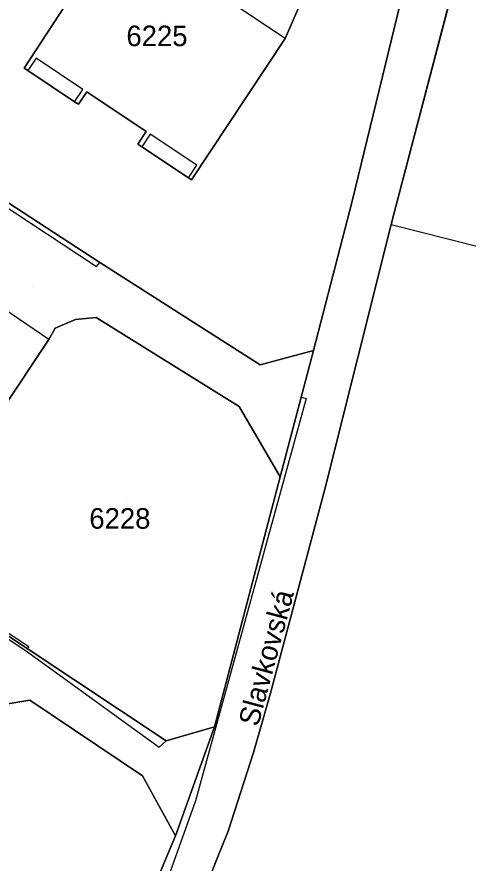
# Model space of a CAD drawing. Extents: x -266199 to -261993, y -1239047 to -1235108.
# Drawn here: x -263778.3 to -263734.4, y -1236358.3 to -1236276 of the extents above; entities that cross this region are included whole.
import ezdxf

# ---------------------------------------------------------------- set-up
doc = ezdxf.new("R2010")
doc.units = 0
for name, color, linetype in [('body_kn', 7, 'Continuous'), ('kladpar_druhypozemkov', 7, 'Continuous'), ('kladpar_hranice', 7, 'Continuous'), ('kladpar_parcelnecisla', 7, 'Continuous'), ('kladpar_plochy', 7, 'Continuous'), ('popisy', 7, 'Continuous'), ('tarchy_linie', 7, 'Continuous'), ('zappar_hrandruhpozemk', 7, 'Continuous')]:
    doc.layers.add(name, color=color, linetype=linetype)

msp = doc.modelspace()

# ---------------------------------------------------------------- linework, layer by layer
at = {"layer": 'body_kn'}
for p, q in [((-263752.18, -1236278.07), (-263752.18, -1236278.07)), ((-263752.18, -1236278.07), (-263752.18, -1236278.07)), ((-263776.4, -1236279.99), (-263776.4, -1236279.99)), ((-263777.59, -1236280.96), (-263777.59, -1236280.96)), ((-263777.22, -1236281.21), (-263777.22, -1236281.21)), ((-263777.22, -1236281.21), (-263777.22, -1236281.21)), ((-263771.87, -1236283.04), (-263771.87, -1236283.04)), ((-263771.49, -1236283.27), (-263771.49, -1236283.27)), ((-263772.68, -1236284.24), (-263772.68, -1236284.24)), ((-263772.3, -1236284.49), (-263772.3, -1236284.49)), ((-263765.69, -1236287.14), (-263765.69, -1236287.14)), ((-263765.32, -1236287.39), (-263765.32, -1236287.39)), ((-263766.51, -1236288.37), (-263766.51, -1236288.37)), ((-263766.13, -1236288.62), (-263766.13, -1236288.62)), ((-263766.13, -1236288.62), (-263766.13, -1236288.62)), ((-263760.78, -1236290.42), (-263760.78, -1236290.42)), ((-263761.6, -1236291.64), (-263761.6, -1236291.64)), ((-263761.29, -1236291.85), (-263761.29, -1236291.85)), ((-263745.67, -1236293.91), (-263745.67, -1236293.91)), ((-263741.58, -1236295.05), (-263741.58, -1236295.05)), ((-263741.86, -1236296.2), (-263741.86, -1236296.2)), ((-263741.86, -1236296.2), (-263741.86, -1236296.2)), ((-263770.22, -1236299.9), (-263770.22, -1236299.9)), ((-263770.53, -1236300.26), (-263770.53, -1236300.26)), ((-263772.57, -1236305.43), (-263772.57, -1236305.43)), ((-263770.56, -1236305.23), (-263770.56, -1236305.23)), ((-263774.56, -1236306.29), (-263774.56, -1236306.29)), ((-263775.19, -1236307.37), (-263775.19, -1236307.37)), ((-263775.19, -1236307.37), (-263775.19, -1236307.37)), ((-263749.42, -1236308.46), (-263749.42, -1236308.46)), ((-263754.6, -1236309.83), (-263754.6, -1236309.83)), ((-263750.61, -1236312.98), (-263750.61, -1236312.98)), ((-263750.12, -1236313.11), (-263750.12, -1236313.11)), ((-263756.67, -1236313.9), (-263756.67, -1236313.9)), ((-263752.65, -1236320.75), (-263752.65, -1236320.75)), ((-263748.31, -1236321.94), (-263748.31, -1236321.94)), ((-263777.48, -1236337.61), (-263777.48, -1236337.61)), ((-263777.28, -1236337.44), (-263777.28, -1236337.44)), ((-263777.28, -1236337.44), (-263777.28, -1236337.44)), ((-263777.12, -1236337.3), (-263777.12, -1236337.3)), ((-263753.6, -1236341.79), (-263753.6, -1236341.79)), ((-263777.02, -1236342.49), (-263777.02, -1236342.49)), ((-263759.07, -1236345.06), (-263759.07, -1236345.06)), ((-263759.07, -1236345.06), (-263759.07, -1236345.06)), ((-263763.77, -1236346.42), (-263763.77, -1236346.42)), ((-263764.45, -1236347.05), (-263764.45, -1236347.05)), ((-263755.27, -1236347.57), (-263755.27, -1236347.57)), ((-263766.07, -1236349.83), (-263766.07, -1236349.83)), ((-263760.91, -1236352.26), (-263760.91, -1236352.26)), ((-263762.85, -1236355.68), (-263762.85, -1236355.68)), ((-263762.85, -1236355.68), (-263762.85, -1236355.68)), ((-263757.74, -1236355.23), (-263757.74, -1236355.23)), ((-263758.83, -1236357.94), (-263758.83, -1236357.94))]:
    msp.add_line(p, q, dxfattribs=at)
at = {"layer": 'kladpar_druhypozemkov'}
for p, q in [((-263764, -1236276.23), (-263764, -1236276.23)), ((-263776.81, -1236302.21), (-263776.81, -1236302.21)), ((-263767.64, -1236323.19), (-263767.64, -1236323.19))]:
    msp.add_line(p, q, dxfattribs=at)
at = {"layer": 'kladpar_hranice'}
for p, q in [((-263777.22, -1236281.21), (-263772.68, -1236284.24)), ((-263772.68, -1236284.24), (-263777.22, -1236281.21)), ((-263766.13, -1236288.62), (-263761.6, -1236291.64)), ((-263761.6, -1236291.64), (-263766.13, -1236288.62))]:
    msp.add_line(p, q, dxfattribs=at)
for points in [[(-263796.75, -1236282.5), (-263788.43, -1236266.89), (-263783.8, -1236258.27), (-263775.41, -1236246.66), (-263764.02, -1236230.89), (-263749.03, -1236253.95), (-263754.73, -1236264.56), (-263764.22, -1236259.99), (-263768.57, -1236267.16), (-263777.59, -1236280.96), (-263777.22, -1236281.21)], [(-263777.22, -1236281.21), (-263777.59, -1236280.96), (-263768.57, -1236267.16), (-263764.22, -1236259.99)], [(-263764.22, -1236259.99), (-263754.73, -1236264.56), (-263747.42, -1236267.12), (-263752.18, -1236278.07), (-263761.29, -1236291.85), (-263761.6, -1236291.64)], [(-263761.6, -1236291.64), (-263761.29, -1236291.85), (-263752.18, -1236278.07), (-263747.42, -1236267.12), (-263740.96, -1236268.86), (-263740.08, -1236270.96), (-263745.67, -1236293.91), (-263749.42, -1236308.46), (-263754.6, -1236309.83), (-263770.22, -1236299.9), (-263786.56, -1236289.23), (-263796.75, -1236282.5)], [(-263773.1, -1236380.05), (-263762.85, -1236355.68), (-263759.07, -1236345.06), (-263752.65, -1236320.75), (-263749.42, -1236308.46), (-263745.67, -1236293.91), (-263740.08, -1236270.96), (-263740.96, -1236268.86), (-263735.23, -1236270.82), (-263741.58, -1236295.05), (-263741.86, -1236296.2), (-263748.31, -1236321.94), (-263753.6, -1236341.79), (-263755.27, -1236347.57), (-263757.74, -1236355.23), (-263758.83, -1236357.94), (-263760.89, -1236363.24)], [(-263816.27, -1236490.31), (-263801.28, -1236456.18), (-263787.83, -1236425.05), (-263772.6, -1236390.11), (-263763.27, -1236368.54), (-263760.89, -1236363.24), (-263758.83, -1236357.94), (-263757.74, -1236355.23), (-263755.27, -1236347.57), (-263753.6, -1236341.79), (-263748.31, -1236321.94), (-263741.86, -1236296.2), (-263741.58, -1236295.05), (-263735.23, -1236270.82)], [(-263772.68, -1236284.24), (-263772.3, -1236284.49), (-263771.49, -1236283.27), (-263765.69, -1236287.14), (-263766.51, -1236288.37), (-263766.13, -1236288.62)], [(-263766.13, -1236288.62), (-263766.51, -1236288.37), (-263765.69, -1236287.14), (-263771.49, -1236283.27), (-263772.3, -1236284.49), (-263772.68, -1236284.24)], [(-263791.51, -1236296.42), (-263786.73, -1236289.62), (-263786.56, -1236289.23), (-263770.22, -1236299.9), (-263754.6, -1236309.83), (-263749.42, -1236308.46), (-263752.65, -1236320.75), (-263756.67, -1236313.9), (-263770.56, -1236305.23), (-263772.57, -1236305.43), (-263774.56, -1236306.29), (-263775.19, -1236307.37), (-263784.21, -1236320.95), (-263784.6, -1236320.69)], [(-263784.6, -1236320.69), (-263784.21, -1236320.95), (-263775.19, -1236307.37), (-263774.56, -1236306.29), (-263772.57, -1236305.43), (-263770.56, -1236305.23), (-263756.67, -1236313.9), (-263752.65, -1236320.75), (-263759.07, -1236345.06), (-263763.77, -1236346.42), (-263777.28, -1236337.44), (-263793.55, -1236326.63), (-263808.25, -1236316.86), (-263813.49, -1236313.46)], [(-263762.85, -1236355.68), (-263773.1, -1236380.05), (-263777.22, -1236379.94), (-263805.43, -1236361.14), (-263826.5, -1236347.64), (-263830.59, -1236345.33), (-263821.43, -1236323.05), (-263816.7, -1236311.53), (-263813.49, -1236313.46), (-263808.25, -1236316.86), (-263793.55, -1236326.63), (-263793.69, -1236326.86), (-263798.48, -1236333.85), (-263807.45, -1236347.47), (-263807.07, -1236347.72)], [(-263807.07, -1236347.72), (-263807.45, -1236347.47), (-263798.48, -1236333.85), (-263793.69, -1236326.86), (-263793.55, -1236326.63), (-263777.28, -1236337.44), (-263763.77, -1236346.42), (-263759.07, -1236345.06)], [(-263791.36, -1236358.1), (-263791.04, -1236358.31), (-263782.08, -1236344.73), (-263780.98, -1236343.37), (-263778.97, -1236342.8), (-263777.02, -1236342.49), (-263766.07, -1236349.83), (-263762.85, -1236355.68)], [(-263759.07, -1236345.06), (-263762.85, -1236355.68), (-263766.07, -1236349.83), (-263777.02, -1236342.49), (-263778.97, -1236342.8), (-263780.98, -1236343.37), (-263782.08, -1236344.73), (-263791.04, -1236358.31), (-263791.36, -1236358.1)]]:
    msp.add_lwpolyline(points, dxfattribs=at)
at = {"layer": 'kladpar_plochy'}
for p, q in [((-263741.58, -1236295.05), (-263735.23, -1236270.82)), ((-263741.86, -1236296.2), (-263741.58, -1236295.05)), ((-263748.31, -1236321.94), (-263741.86, -1236296.2)), ((-263753.6, -1236341.79), (-263748.31, -1236321.94)), ((-263755.27, -1236347.57), (-263753.6, -1236341.79)), ((-263757.74, -1236355.23), (-263755.27, -1236347.57)), ((-263758.83, -1236357.94), (-263757.74, -1236355.23)), ((-263760.89, -1236363.24), (-263758.83, -1236357.94))]:
    msp.add_line(p, q, dxfattribs=at)
for points in [[(-263764.22, -1236259.99), (-263754.73, -1236264.56), (-263747.42, -1236267.12), (-263752.18, -1236278.07), (-263761.29, -1236291.85), (-263761.6, -1236291.64), (-263766.13, -1236288.62), (-263766.51, -1236288.37), (-263765.69, -1236287.14), (-263771.49, -1236283.27), (-263772.3, -1236284.49), (-263772.68, -1236284.24), (-263777.22, -1236281.21), (-263777.59, -1236280.96), (-263768.57, -1236267.16)], [(-263791.51, -1236296.42), (-263786.73, -1236289.62), (-263786.56, -1236289.23), (-263770.22, -1236299.9), (-263754.6, -1236309.83), (-263749.42, -1236308.46), (-263752.65, -1236320.75), (-263756.67, -1236313.9), (-263770.56, -1236305.23), (-263772.57, -1236305.43), (-263774.56, -1236306.29), (-263775.19, -1236307.37), (-263784.21, -1236320.95), (-263784.6, -1236320.69), (-263789.15, -1236317.72), (-263789.57, -1236317.45), (-263788.78, -1236316.24), (-263794.62, -1236312.42), (-263795.41, -1236313.64), (-263795.79, -1236313.39), (-263800.35, -1236310.41), (-263800.66, -1236310.21)], [(-263759.07, -1236345.06), (-263762.85, -1236355.68), (-263766.07, -1236349.83), (-263777.02, -1236342.49), (-263778.97, -1236342.8), (-263780.98, -1236343.37), (-263782.08, -1236344.73), (-263791.04, -1236358.31), (-263791.36, -1236358.1), (-263795.94, -1236355.08), (-263796.31, -1236354.83), (-263795.63, -1236353.8), (-263801.42, -1236349.95), (-263802.11, -1236351), (-263802.49, -1236350.75), (-263807.07, -1236347.72), (-263807.45, -1236347.47), (-263798.48, -1236333.85), (-263793.69, -1236326.86), (-263793.55, -1236326.63), (-263777.28, -1236337.44), (-263763.77, -1236346.42)]]:
    msp.add_lwpolyline(points, close=True, dxfattribs=at)
for points in [[(-263740.08, -1236270.96), (-263745.67, -1236293.91), (-263749.42, -1236308.46), (-263754.6, -1236309.83), (-263770.22, -1236299.9), (-263786.56, -1236289.23), (-263796.75, -1236282.5), (-263788.43, -1236266.89)], [(-263768.57, -1236267.16), (-263777.59, -1236280.96), (-263777.22, -1236281.21), (-263772.68, -1236284.24), (-263772.3, -1236284.49), (-263771.49, -1236283.27), (-263765.69, -1236287.14), (-263766.51, -1236288.37), (-263766.13, -1236288.62), (-263761.6, -1236291.64), (-263761.29, -1236291.85), (-263752.18, -1236278.07), (-263747.42, -1236267.12)], [(-263773.1, -1236380.05), (-263762.85, -1236355.68), (-263759.07, -1236345.06), (-263752.65, -1236320.75), (-263749.42, -1236308.46), (-263745.67, -1236293.91), (-263740.08, -1236270.96), (-263740.96, -1236268.86), (-263735.23, -1236270.82), (-263741.58, -1236295.05), (-263741.86, -1236296.2), (-263748.31, -1236321.94), (-263753.6, -1236341.79), (-263755.27, -1236347.57), (-263757.74, -1236355.23), (-263758.83, -1236357.94), (-263760.89, -1236363.24)], [(-263784.21, -1236320.95), (-263775.19, -1236307.37), (-263774.56, -1236306.29), (-263772.57, -1236305.43), (-263770.56, -1236305.23), (-263756.67, -1236313.9), (-263752.65, -1236320.75), (-263759.07, -1236345.06), (-263763.77, -1236346.42), (-263777.28, -1236337.44), (-263793.55, -1236326.63)], [(-263821.43, -1236323.05), (-263816.7, -1236311.53), (-263813.49, -1236313.46), (-263808.25, -1236316.86), (-263793.55, -1236326.63), (-263793.69, -1236326.86), (-263798.48, -1236333.85), (-263807.45, -1236347.47), (-263807.07, -1236347.72), (-263802.49, -1236350.75), (-263802.11, -1236351), (-263801.42, -1236349.95), (-263795.63, -1236353.8), (-263796.31, -1236354.83), (-263795.94, -1236355.08), (-263791.36, -1236358.1), (-263791.04, -1236358.31), (-263782.08, -1236344.73), (-263780.98, -1236343.37), (-263778.97, -1236342.8), (-263777.02, -1236342.49), (-263766.07, -1236349.83), (-263762.85, -1236355.68), (-263773.1, -1236380.05)]]:
    msp.add_lwpolyline(points, dxfattribs=at)
at = {"layer": 'tarchy_linie'}
msp.add_lwpolyline([(-263815.14, -1236476.57), (-263805.41, -1236454.11), (-263800.99, -1236443.86), (-263791.66, -1236422.45), (-263788.06, -1236414.17), (-263776.86, -1236388.45), (-263773.1, -1236380.05), (-263762.85, -1236355.68), (-263759.07, -1236345.06), (-263752.65, -1236320.75), (-263750.61, -1236312.98), (-263750.12, -1236313.11), (-263760.91, -1236352.26), (-263765.25, -1236364.45), (-263775.5, -1236386.72), (-263788, -1236415.17), (-263802.58, -1236449.33), (-263816.83, -1236482.58)], dxfattribs=at)
at = {"layer": 'zappar_hrandruhpozemk'}
for p, q in [((-263752.18, -1236278.07), (-263759.2, -1236273.4)), ((-263776.4, -1236279.99), (-263777.22, -1236281.21)), ((-263771.87, -1236283.04), (-263776.4, -1236279.99)), ((-263772.68, -1236284.24), (-263771.87, -1236283.04)), ((-263765.32, -1236287.39), (-263766.13, -1236288.62)), ((-263760.78, -1236290.42), (-263765.32, -1236287.39)), ((-263786.73, -1236289.62), (-263770.53, -1236300.26)), ((-263761.6, -1236291.64), (-263760.78, -1236290.42)), ((-263741.86, -1236296.2), (-263733.53, -1236298.3)), ((-263770.53, -1236300.26), (-263770.22, -1236299.9)), ((-263775.19, -1236307.37), (-263782.09, -1236302.67)), ((-263793.69, -1236326.86), (-263777.48, -1236337.61)), ((-263777.12, -1236337.3), (-263793.45, -1236326.46)), ((-263777.28, -1236337.44), (-263777.12, -1236337.3))]:
    msp.add_line(p, q, dxfattribs=at)
msp.add_lwpolyline([(-263777.48, -1236337.61), (-263764.45, -1236347.05), (-263763.77, -1236346.42)], dxfattribs=at)

# ---------------------------------------------------------------- texts
at = {"layer": 'kladpar_parcelnecisla'}
for s, p in [('6225', (-263767.628, -1236278.83)), ('6228', (-263771.237, -1236325.79))]:
    msp.add_text(s, height=2, dxfattribs=at).set_placement(p)
at = {"layer": 'popisy'}
msp.add_text('Slavkovská', height=2, rotation=75, dxfattribs=at).set_placement((-263754.815, -1236345.132))

doc.saveas('drawing.dxf')
